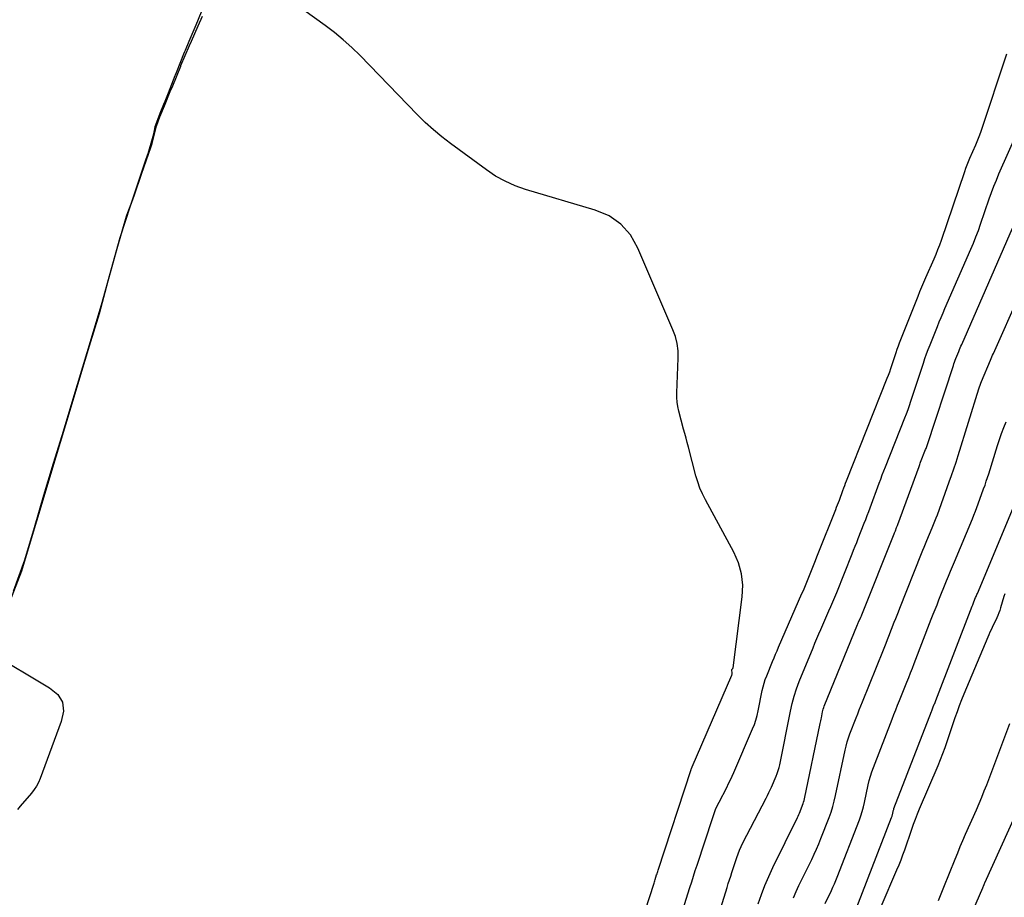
# Model space of a CAD drawing. Extents: x 658976 to 668726, y 639543 to 647196.
# Drawn here: x 661983.5 to 662131.1, y 642589.1 to 642720.7 of the extents above; entities that cross this region are included whole.
import ezdxf

# ---------------------------------------------------------------- set-up
doc = ezdxf.new("R2010")
doc.units = 0
for name, color, linetype in [('Ex_Major Contours', 7, 'Continuous'), ('Ex_Minor Contours', 7, 'Continuous'), ('R_Ramp 15 Degree_Min Ls', 7, 'Continuous'), ('R_Ramp 20 Degree Des Ls', 7, 'Continuous'), ('R_Ramp 20 Degree_Min Ls', 7, 'Continuous')]:
    doc.layers.add(name, color=color, linetype=linetype)

msp = doc.modelspace()

# ---------------------------------------------------------------- linework, layer by layer
at = {"layer": 'Ex_Major Contours'}
msp.add_lwpolyline([(662094.22, 642588.09), (662094.69, 642589.48), (662095.21, 642590.86), (662095.78, 642592.22), (662096.4, 642593.55), (662100.09, 642601.04), (662100.2, 642601.27), (662100.3, 642601.49), (662100.4, 642601.72), (662100.49, 642601.95), (662100.86, 642602.88), (662100.94, 642603.12), (662101.02, 642603.35), (662101.08, 642603.59), (662101.14, 642603.84), (662103.5, 642615.12), (662103.54, 642615.34), (662103.59, 642615.56), (662103.63, 642615.78), (662103.68, 642616), (662103.85, 642616.87), (662103.9, 642617.09), (662103.96, 642617.31), (662104.03, 642617.52), (662104.11, 642617.73), (662109.11, 642629.98), (662109.16, 642630.1), (662109.21, 642630.23), (662109.26, 642630.35), (662109.31, 642630.47), (662109.52, 642630.94), (662109.58, 642631.06), (662109.63, 642631.18), (662109.68, 642631.3), (662109.72, 642631.43), (662114.59, 642643.59), (662114.63, 642643.7), (662114.68, 642643.82), (662114.72, 642643.93), (662114.77, 642644.04), (662114.95, 642644.5), (662114.99, 642644.61), (662115.03, 642644.72), (662115.08, 642644.84), (662115.12, 642644.95), (662118.32, 642653.68), (662118.38, 642653.83), (662118.44, 642653.99), (662118.5, 642654.15), (662118.56, 642654.31), (662119.31, 642656.2), (662119.37, 642656.36), (662119.43, 642656.52), (662119.49, 642656.68), (662119.54, 642656.84), (662123.46, 642668.8), (662123.55, 642669.06), (662123.65, 642669.33), (662123.75, 642669.6), (662123.85, 642669.86), (662124.27, 642670.92), (662124.38, 642671.19), (662124.49, 642671.45), (662124.6, 642671.71), (662124.71, 642671.97), (662132.35, 642689.39)], dxfattribs=at)
at = {"layer": 'Ex_Minor Contours'}
for points in [[(662074.09, 642577.37), (662078.55, 642591.04), (662078.6, 642591.22), (662078.66, 642591.39), (662078.71, 642591.57), (662078.77, 642591.74), (662078.98, 642592.44), (662079.04, 642592.61), (662079.09, 642592.79), (662079.15, 642592.96), (662079.21, 642593.14), (662084.14, 642608.24), (662084.15, 642608.27), (662084.16, 642608.31), (662084.18, 642608.34), (662084.2, 642608.38), (662084.27, 642608.51), (662084.28, 642608.55), (662084.3, 642608.58), (662084.32, 642608.61), (662084.33, 642608.65), (662090.24, 642622.38), (662090.27, 642622.46), (662090.29, 642622.54), (662090.29, 642622.62), (662090.29, 642622.71), (662090.24, 642623.15), (662090.24, 642623.19), (662090.24, 642623.22), (662090.26, 642623.24), (662090.28, 642623.27), (662090.38, 642623.37), (662090.4, 642623.39), (662090.41, 642623.42), (662090.43, 642623.45), (662090.43, 642623.49), (662091.8, 642634.11), (662091.9, 642635.87), (662091.72, 642637.58), (662091.27, 642639.23), (662090.55, 642640.84), (662086.29, 642648.69), (662085.85, 642649.55), (662085.47, 642650.44), (662085.14, 642651.35), (662084.87, 642652.28), (662083.75, 642656.58), (662083.57, 642657.25), (662083.39, 642657.93), (662083.21, 642658.6), (662083.03, 642659.28), (662082.31, 642661.97), (662082.15, 642662.65), (662082.05, 642663.33), (662082, 642664.02), (662082, 642664.71), (662082.21, 642669.93), (662082.19, 642671.02), (662082.06, 642672.09), (662081.8, 642673.14), (662081.43, 642674.16), (662076.17, 642686.41), (662075.07, 642688.39), (662073.63, 642690.01), (662071.86, 642691.25), (662069.76, 642692.11), (662059.33, 642695.22), (662057.77, 642695.76), (662056.27, 642696.43), (662054.84, 642697.22), (662053.46, 642698.14), (662048.1, 642702.08), (662046.78, 642703.09), (662045.51, 642704.15), (662044.28, 642705.26), (662043.1, 642706.43), (662034.51, 642715.27), (662033.28, 642716.49), (662032, 642717.65), (662030.67, 642718.75), (662029.29, 642719.8), (662023.23, 642724.2)], [(662082.93, 642587.18), (662083.97, 642590.55), (662084.24, 642591.4), (662084.5, 642592.24), (662084.77, 642593.08), (662085.04, 642593.92), (662087.38, 642601.06), (662087.58, 642601.65), (662087.81, 642602.23), (662088.06, 642602.79), (662088.34, 642603.35), (662089.49, 642605.56), (662089.77, 642606.12), (662090.04, 642606.68), (662090.31, 642607.24), (662090.56, 642607.81), (662093.36, 642614.33), (662093.63, 642614.99), (662093.85, 642615.66), (662094.05, 642616.34), (662094.2, 642617.03), (662094.81, 642620.09), (662094.94, 642620.65), (662095.09, 642621.21), (662095.27, 642621.76), (662095.48, 642622.3), (662096.36, 642624.45), (662096.58, 642624.98), (662096.8, 642625.52), (662097.03, 642626.05), (662097.26, 642626.58), (662100.77, 642634.61), (662100.98, 642635.1), (662101.19, 642635.6), (662101.4, 642636.1), (662101.6, 642636.6), (662102.4, 642638.6), (662102.6, 642639.1), (662102.8, 642639.6), (662103, 642640.11), (662103.2, 642640.61), (662105.82, 642647.2), (662105.96, 642647.56), (662106.1, 642647.92), (662106.23, 642648.28), (662106.37, 642648.64), (662106.9, 642650.09), (662107.03, 642650.45), (662107.17, 642650.81), (662107.31, 642651.17), (662107.45, 642651.53), (662113.56, 642666.9), (662113.74, 642667.38), (662113.92, 642667.86), (662114.09, 642668.35), (662114.25, 642668.83), (662114.89, 642670.78), (662115.06, 642671.27), (662115.23, 642671.75), (662115.41, 642672.23), (662115.59, 642672.71), (662118.18, 642679.2), (662118.46, 642679.91), (662118.75, 642680.61), (662119.05, 642681.31), (662119.35, 642682), (662120.57, 642684.78), (662120.86, 642685.48), (662121.15, 642686.18), (662121.41, 642686.89), (662121.66, 642687.61), (662125.17, 642697.9), (662125.35, 642698.41), (662125.54, 642698.91), (662125.74, 642699.42), (662125.95, 642699.92), (662126.83, 642701.9), (662127.04, 642702.4), (662127.24, 642702.9), (662127.43, 642703.41), (662127.61, 642703.93), (662131.47, 642715.56)], [(662086.46, 642580.62), (662089.55, 642590.57), (662089.72, 642591.13), (662089.9, 642591.69), (662090.08, 642592.26), (662090.26, 642592.82), (662091, 642595.06), (662091.19, 642595.62), (662091.41, 642596.16), (662091.65, 642596.7), (662091.91, 642597.23), (662095.41, 642603.96), (662095.62, 642604.36), (662095.81, 642604.77), (662096, 642605.17), (662096.19, 642605.59), (662096.9, 642607.25), (662097.07, 642607.66), (662097.21, 642608.09), (662097.33, 642608.52), (662097.43, 642608.96), (662099.04, 642616.99), (662099.29, 642618.12), (662099.6, 642619.24), (662099.96, 642620.34), (662100.37, 642621.42), (662102.43, 642626.48), (662102.72, 642627.18), (662103.01, 642627.87), (662103.31, 642628.56), (662103.6, 642629.25), (662104.81, 642632.01), (662105.11, 642632.7), (662105.4, 642633.4), (662105.69, 642634.09), (662105.97, 642634.79), (662108.28, 642640.56), (662108.51, 642641.13), (662108.74, 642641.71), (662108.97, 642642.29), (662109.2, 642642.86), (662110.11, 642645.17), (662110.34, 642645.74), (662110.56, 642646.32), (662110.78, 642646.9), (662111, 642647.48), (662112.35, 642651.18), (662112.58, 642651.79), (662112.81, 642652.4), (662113.04, 642653.01), (662113.28, 642653.62), (662116.2, 642660.96), (662116.44, 642661.58), (662116.67, 642662.2), (662116.89, 642662.82), (662117.1, 642663.45), (662118.97, 642669.14), (662119.2, 642669.84), (662119.45, 642670.54), (662119.7, 642671.23), (662119.97, 642671.92), (662121.06, 642674.66), (662121.34, 642675.34), (662121.62, 642676.03), (662121.91, 642676.71), (662122.2, 642677.38), (662126.09, 642686.24), (662126.48, 642687.16), (662126.85, 642688.1), (662127.21, 642689.04), (662127.54, 642689.99), (662128.84, 642693.8), (662129.18, 642694.75), (662129.53, 642695.69), (662129.91, 642696.62), (662130.3, 642697.55), (662133.16, 642704.05)], [(662099.49, 642589.01), (662099.88, 642589.94), (662100.31, 642590.85), (662102.23, 642594.76), (662102.6, 642595.53), (662102.95, 642596.3), (662103.29, 642597.09), (662103.6, 642597.88), (662104.84, 642601.06), (662105.13, 642601.86), (662105.38, 642602.67), (662105.61, 642603.49), (662105.8, 642604.32), (662107.23, 642611.12), (662107.37, 642611.75), (662107.54, 642612.37), (662107.73, 642612.98), (662107.95, 642613.59), (662108.88, 642616), (662109.12, 642616.6), (662109.35, 642617.2), (662109.59, 642617.8), (662109.83, 642618.4), (662112.98, 642626.16), (662113.19, 642626.68), (662113.4, 642627.2), (662113.6, 642627.73), (662113.81, 642628.25), (662114.61, 642630.34), (662114.82, 642630.86), (662115.02, 642631.38), (662115.23, 642631.9), (662115.43, 642632.43), (662118.7, 642640.62), (662118.9, 642641.11), (662119.09, 642641.59), (662119.29, 642642.07), (662119.5, 642642.56), (662120.31, 642644.49), (662120.51, 642644.97), (662120.7, 642645.46), (662120.89, 642645.95), (662121.07, 642646.44), (662122.85, 642651.36), (662123.2, 642652.34), (662123.54, 642653.33), (662123.86, 642654.32), (662124.18, 642655.32), (662127.29, 642665.32), (662127.38, 642665.6), (662127.48, 642665.87), (662127.58, 642666.15), (662127.69, 642666.42), (662129.02, 642669.59), (662129.13, 642669.85), (662129.24, 642670.11), (662129.35, 642670.37), (662129.46, 642670.62), (662137.4, 642688.4)], [(662104.22, 642588.15), (662105.18, 642590.11), (662105.41, 642590.6), (662105.64, 642591.1), (662105.85, 642591.6), (662106.05, 642592.1), (662109.38, 642600.68), (662109.61, 642601.31), (662109.81, 642601.96), (662109.99, 642602.62), (662110.15, 642603.28), (662110.7, 642605.94), (662110.86, 642606.6), (662111.04, 642607.26), (662111.24, 642607.91), (662111.47, 642608.54), (662114.27, 642615.8), (662114.54, 642616.5), (662114.82, 642617.2), (662115.1, 642617.89), (662115.37, 642618.59), (662116.5, 642621.36), (662116.78, 642622.06), (662117.06, 642622.75), (662117.33, 642623.45), (662117.6, 642624.15), (662120.16, 642630.79), (662120.44, 642631.51), (662120.72, 642632.22), (662121.01, 642632.94), (662121.29, 642633.66), (662122.44, 642636.53), (662122.72, 642637.25), (662123.01, 642637.96), (662123.31, 642638.68), (662123.61, 642639.39), (662126.32, 642645.84), (662126.55, 642646.39), (662126.77, 642646.95), (662126.98, 642647.51), (662127.19, 642648.07), (662128, 642650.32), (662128.21, 642650.89), (662128.4, 642651.45), (662128.59, 642652.02), (662128.77, 642652.59), (662130.09, 642656.84), (662130.38, 642657.74), (662130.69, 642658.62), (662131.02, 642659.5), (662131.38, 642660.38)], [(662108.39, 642586.03), (662114.2, 642601.03), (662114.24, 642601.14), (662114.28, 642601.25), (662114.31, 642601.36), (662114.33, 642601.47), (662114.43, 642601.94), (662114.46, 642602.05), (662114.49, 642602.16), (662114.52, 642602.27), (662114.56, 642602.39), (662120.17, 642616.93), (662120.22, 642617.06), (662120.28, 642617.2), (662120.33, 642617.34), (662120.39, 642617.48), (662120.61, 642618.03), (662120.67, 642618.16), (662120.72, 642618.3), (662120.77, 642618.44), (662120.83, 642618.58), (662126.3, 642632.75), (662126.36, 642632.91), (662126.42, 642633.07), (662126.48, 642633.23), (662126.55, 642633.38), (662126.8, 642634.02), (662126.86, 642634.18), (662126.93, 642634.34), (662126.99, 642634.49), (662127.06, 642634.65), (662132.73, 642648.15)], [(662131.16, 642634.59), (662131.03, 642634.18), (662130.53, 642632.47), (662130.41, 642632.09), (662130.27, 642631.72), (662130.12, 642631.35), (662129.96, 642630.99), (662129.29, 642629.54), (662129.12, 642629.18), (662128.95, 642628.82), (662128.79, 642628.45), (662128.64, 642628.08), (662125.04, 642619.56), (662124.68, 642618.67), (662124.34, 642617.79), (662124.01, 642616.89), (662123.7, 642615.99), (662122.48, 642612.37), (662122.17, 642611.47), (662121.84, 642610.57), (662121.49, 642609.69), (662121.13, 642608.8), (662118.34, 642602.28), (662118.02, 642601.53), (662117.73, 642600.77), (662117.44, 642600.01), (662117.17, 642599.25), (662116.13, 642596.16), (662115.86, 642595.4), (662115.58, 642594.63), (662115.27, 642593.88), (662114.96, 642593.13), (662112.58, 642587.66)], [(661979.06, 642625.79), (661987.96, 642620.47), (661989.19, 642619.48), (661989.89, 642618.32), (661990.07, 642616.97), (661989.73, 642615.44), (661986.54, 642606.9), (661986.29, 642606.31), (661985.99, 642605.75), (661985.64, 642605.22), (661985.25, 642604.71), (661983.58, 642602.75), (661983.16, 642602.26)], [(662131.87, 642615.09), (662128.41, 642605.91), (662128.05, 642604.97), (662127.67, 642604.03), (662127.28, 642603.1), (662126.88, 642602.17), (662125.25, 642598.48), (662124.84, 642597.56), (662124.45, 642596.63), (662124.06, 642595.7), (662123.68, 642594.76), (662121.99, 642590.56), (662121.57, 642589.55), (662121.16, 642588.54)], [(662135.08, 642606.56), (662128.13, 642591.18), (662128.1, 642591.11), (662128.08, 642591.05), (662128.05, 642590.99), (662128.03, 642590.93), (662127.92, 642590.69), (662127.9, 642590.62), (662127.87, 642590.56), (662127.84, 642590.5), (662127.82, 642590.44), (662119.34, 642570.91)]]:
    msp.add_lwpolyline(points, dxfattribs=at)
at = {"layer": 'R_Ramp 15 Degree_Min Ls'}
for radius, start in [(381.97, 134.88), (363.97, 139.5571), (351.97, 139.5571), (347.97, 139.5571)]:
    msp.add_arc((662269.01, 642587.87), radius, start, 161.5452, dxfattribs=at)
at = {"layer": 'R_Ramp 20 Degree Des Ls'}
msp.add_lwpolyline([(661982.57, 642634.98), (661984.24, 642639.7), (661985.69, 642644.52), (661987.13, 642649.35), (661988.58, 642654.17), (661990.06, 642658.97), (661991.52, 642663.79), (661992.97, 642668.61), (661994.43, 642673.43), (661995.86, 642678.26), (661997.18, 642683.14), (661998.54, 642688), (662000.12, 642692.76), (662000.7, 642694.4), (662000.7, 642694.4), (662001.76, 642697.5), (662003.14, 642701.52), (662003.33, 642702.12), (662003.98, 642704.7), (662004.52, 642706.07), (662005.2, 642707.73), (662006.07, 642709.87), (662006.43, 642710.75), (662007.63, 642713.67), (662007.67, 642713.77), (662008.95, 642716.77), (662009.24, 642717.44), (662010.26, 642719.76), (662010.91, 642721.2)], dxfattribs=at)
for radius in [351.97, 347.97]:
    msp.add_arc((662289.65, 642577.21), radius, 138.6554, 156.5452, dxfattribs=at)
at = {"layer": 'R_Ramp 20 Degree_Min Ls'}
msp.add_lwpolyline([(661981.99, 642633.39), (661983.8, 642638.05), (661985.25, 642642.87), (661986.7, 642647.69), (661988.14, 642652.52), (661989.62, 642657.32), (661991.08, 642662.14), (661992.53, 642666.96), (661993.98, 642671.78), (661995.44, 642676.6), (661996.75, 642681.49), (661998.09, 642686.35), (661999.51, 642691.19), (661999.86, 642692.13), (662000.21, 642693.06), (662000.21, 642693.07), (662001.17, 642695.92), (662002.41, 642699.65), (662002.65, 642700.37), (662002.73, 642700.62), (662003.52, 642703.17), (662003.59, 642703.52), (662003.68, 642704.05), (662003.79, 642704.63), (662004.57, 642706.66), (662005.19, 642708.23), (662005.29, 642708.46), (662005.78, 642709.7), (662006.8, 642712.28), (662006.84, 642712.39), (662006.98, 642712.75), (662008.22, 642715.79), (662008.34, 642716.09), (662008.9, 642717.44), (662009.48, 642718.82), (662009.94, 642719.89), (662010.77, 642721.84)], dxfattribs=at)
for radius in [351.97, 347.97]:
    msp.add_arc((662289.15, 642576.06), radius, 136.224, 156.5452, dxfattribs=at)

doc.saveas('drawing.dxf')
